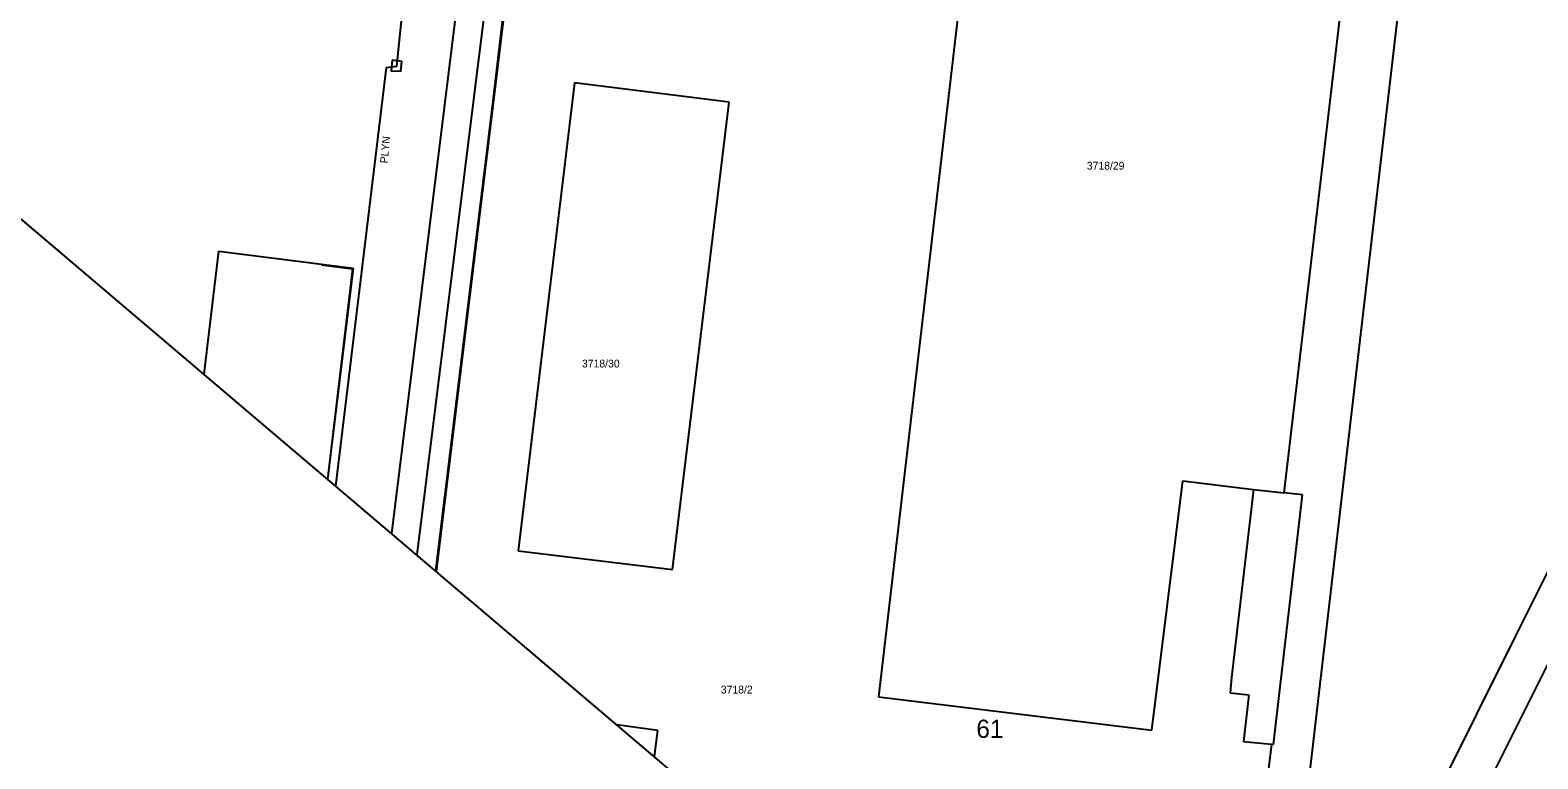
# Model space of a CAD drawing. Extents: x -540150 to -533593, y -1185082 to -1180066.
# Drawn here: x -536876.7 to -536731.6, y -1183190.1 to -1183120 of the extents above; entities that cross this region are included whole.
import ezdxf

# ---------------------------------------------------------------- set-up
doc = ezdxf.new("R2010")
doc.units = 0
for name, color, linetype in [('KN_HRAN_PARCEL', 7, 'Continuous'), ('KN_PARC_Č', 7, 'Continuous'), ('KN_VKP_HRAN_', 7, 'Continuous'), ('rámeček', 7, 'Continuous'), ('Vrstva 1', 7, 'Continuous'), ('Vrstva 14', 7, 'Continuous'), ('Vrstva 42', 7, 'Continuous'), ('Vrstva 5', 7, 'Continuous'), ('Vrstva 53', 7, 'Continuous'), ('Vrstva 7', 7, 'Continuous')]:
    doc.layers.add(name, color=color, linetype=linetype)

msp = doc.modelspace()

# ---------------------------------------------------------------- linework, layer by layer
at = {"layer": 'KN_HRAN_PARCEL'}
for p, q in [((-536782.46, -1183076.15), (-536795.01, -1183184.17)), ((-536755.99, -1183164.51), (-536746.11, -1183080.36)), ((-536754.84, -1183202.94), (-536743.18, -1183102.73)), ((-536837.56, -1183172.09), (-536830.81, -1183116.57)), ((-536706.25, -1183123.14), (-536733.74, -1183178.35)), ((-536824.27, -1183125.05), (-536829.7, -1183170.1)), ((-536809.4, -1183126.9), (-536824.27, -1183125.05)), ((-536814.83, -1183171.89), (-536809.4, -1183126.9)), ((-536859.92, -1183153.11), (-536858.49, -1183141.27)), ((-536858.49, -1183141.27), (-536845.57, -1183142.89)), ((-536845.57, -1183142.89), (-536848.04, -1183163.19)), ((-536768.71, -1183187.37), (-536765.72, -1183163.35)), ((-536765.72, -1183163.35), (-536758.93, -1183164.2)), ((-536758.93, -1183164.2), (-536761.06, -1183182.3)), ((-536757, -1183188.75), (-536754.2, -1183164.72)), ((-536754.2, -1183164.72), (-536755.99, -1183164.51)), ((-536829.7, -1183170.1), (-536814.83, -1183171.89)), ((-536733.74, -1183178.35), (-536758.49, -1183227.91)), ((-536759.32, -1183238.53), (-536730.17, -1183180.14)), ((-536761.06, -1183182.3), (-536761.17, -1183183.76)), ((-536795.01, -1183184.17), (-536768.71, -1183187.37)), ((-536761.17, -1183183.76), (-536759.37, -1183183.98)), ((-536759.37, -1183183.98), (-536759.9, -1183188.45)), ((-536816.26, -1183187.39), (-536820.18, -1183186.85)), ((-536816.58, -1183189.91), (-536816.26, -1183187.39)), ((-536759.9, -1183188.45), (-536757.21, -1183188.72)), ((-536757.21, -1183188.72), (-536758.81, -1183202.42)), ((-536757.21, -1183188.72), (-536757, -1183188.75))]:
    msp.add_line(p, q, dxfattribs=at)
at = {"layer": 'KN_VKP_HRAN_'}
msp.add_line((-536758.93, -1183164.2), (-536755.99, -1183164.51), dxfattribs=at)
at = {"layer": 'rámeček'}
msp.add_lwpolyline([(-536738.71, -1183256.04), (-536957.47, -1183070.27), (-535604.64, -1181477.18), (-535385.87, -1181662.95)], close=True, dxfattribs=at)
at = {"layer": 'Vrstva 1'}
for points in [[(-536826.66, -1183003.01), (-536828.47, -1183059.92), (-536841.89, -1183168.42)], [(-536822.45, -1183003.06), (-536825.74, -1183060.35), (-536839.45, -1183170.49)]]:
    msp.add_lwpolyline(points, dxfattribs=at)
at = {"layer": 'Vrstva 5'}
msp.add_lwpolyline([(-536848.6, -1183142.58), (-536845.62, -1183142.94), (-536848.04, -1183163.19)], dxfattribs=at)
at = {"layer": 'Vrstva 53'}
msp.add_lwpolyline([(-536847.24, -1183163.88), (-536844.82, -1183144.02), (-536842.37, -1183123.58), (-536841.37, -1183123.43), (-536840.75, -1183117.53), (-536840.32, -1183114.13)], dxfattribs=at)
at = {"layer": 'Vrstva 7'}
msp.add_line((-536832.06, -1183126.52), (-536829.04, -1183101.01), dxfattribs=at)
for points in [[(-536841.82, -1183122.88), (-536841.9, -1183123.88), (-536840.97, -1183123.93), (-536840.87, -1183123), (-536841.82, -1183122.88)], [(-536837.62, -1183172.04), (-536832.06, -1183126.52)]]:
    msp.add_lwpolyline(points, dxfattribs=at)

# ---------------------------------------------------------------- texts
at = {"layer": 'KN_PARC_Č'}
for s, p in [('3718/29', (-536774.97, -1183133.4)), ('3718/30', (-536823.55, -1183152.45)), ('3718/2', (-536810.19, -1183183.84))]:
    msp.add_text(s, height=0.75, dxfattribs=at).set_placement(p)
at = {"layer": 'Vrstva 14'}
msp.add_text('61', height=1.75, dxfattribs=at).set_placement((-536785.6, -1183188.11))
at = {"layer": 'Vrstva 42'}
msp.add_text('PLYN', height=0.75, rotation=84.4957, dxfattribs=at).set_placement((-536842.25, -1183132.83))

doc.saveas('drawing.dxf')
